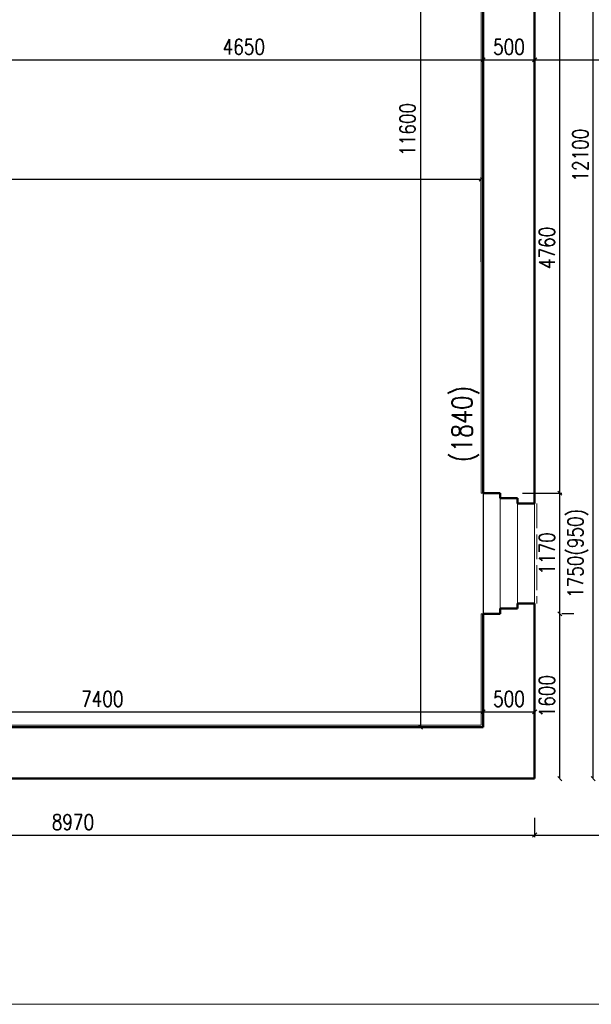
# Model space of a CAD drawing. Header units: millimetres. Extents: x -238874 to 551972, y -298952 to 658415.
# Tile 599 of 656: x 64246 to 69799, y 304797 to 314352. Entities that reach past the tile are written whole.
import ezdxf

# ---------------------------------------------------------------- set-up
doc = ezdxf.new("R2010")
doc.units = ezdxf.units.MM
doc.header["$LTSCALE"] = 20
doc.linetypes.add('ACAD_ISO02W100', pattern=[15, 12, -3])
for name, color, linetype in [('00_HEDVIKA _KRESBA', 1, 'Continuous'), ('CZ', 255, 'Continuous'), ('KOTY', 8, 'Continuous')]:
    doc.layers.add(name, color=color, linetype=linetype)
doc.layers.add('NOSNÉ', color=8, linetype='Continuous', lineweight=50)
doc.layers.add('PRUCHODY', color=7, linetype='Continuous', lineweight=18)
doc.styles.add('SIMPLEX', font='SIMPLEX.shx', dxfattribs={"width": 0.8, "bigfont": 'CAD13.shx'})
doc.styles.get("Standard").update_dxf_attribs({"font": 'simplex.shx', "width": 0.8})
doc.dimstyles.new('CKA', dxfattribs={"dimtxt": 200, "dimasz": 40, "dimexe": 20, "dimexo": 0.2, "dimgap": 50, "dimtad": 1, "dimdec": 0, "dimrnd": 1, "dimzin": 0, "dimdsep": 46, "dimtxsty": 'Standard', "dimblk1": 'OBLIQUE', "dimblk2": 'OBLIQUE', "dimsah": 1, "dimcen": 0.09, "dimclrd": 253, "dimclre": 253, "dimclrt": 253, "dimadec": 0, "dimazin": 0, "dimtfac": 1, "dimtdec": 0, "dimtix": 1, "dimtmove": 2, "dimatfit": 3, "dimfxl": 1, "dimtolj": 1, "dimtzin": 0, "dimarcsym": 0})

# ---------------------------------------------------------------- blocks, each defined once
blk = doc.blocks.new('_OBLIQUE')
at = {"color": 0, "linetype": 'ByBlock'}
blk.add_line((-0.5, -0.5), (0.5, 0.5), dxfattribs=at)
blk = doc.blocks.new('*D2868')
at = {"layer": 'DEFPOINTS', "color": 0, "transparency": 16777216}
for p in [(68728, 312803.5), (59018, 311622), (68728, 311622)]:
    blk.add_point(p, dxfattribs=at)
at = {"layer": 'KOTY', "lineweight": -2, "transparency": 16777216}
for p, q in [((68728, 312002.8), (68728, 312823.5)), ((59018, 312803.5), (68728, 312803.5))]:
    blk.add_line(p, q, dxfattribs=at)
at = {"layer": 'KOTY', "lineweight": -2, "transparency": 16777216, "xscale": 40, "yscale": 40, "zscale": 40, "rotation": 180}
blk.add_blockref('_OBLIQUE', (59018, 312803.5), dxfattribs=at)
at = {"layer": 'KOTY', "lineweight": -2, "transparency": 16777216, "xscale": 40, "yscale": 40, "zscale": 40}
blk.add_blockref('_OBLIQUE', (68728, 312803.5), dxfattribs=at)
at = {"layer": 'KOTY', "transparency": 16777216, "insert": (63873, 312928.5), "char_height": 150, "attachment_point": 5, "style": 'SIMPLEX'}
blk.add_mtext('\\A1;9710', dxfattribs=at)
blk = doc.blocks.new('*D2870')
at = {"layer": 'DEFPOINTS', "color": 0, "transparency": 16777216}
for p in [(68748, 307635), (61348, 307487), (68748, 307487)]:
    blk.add_point(p, dxfattribs=at)
at = {"layer": 'KOTY', "lineweight": -2, "transparency": 16777216}
for p, q in [((68748, 307867.8), (68748, 307655)), ((61348, 307635), (68748, 307635))]:
    blk.add_line(p, q, dxfattribs=at)
at = {"layer": 'KOTY', "lineweight": -2, "transparency": 16777216, "xscale": 40, "yscale": 40, "zscale": 40, "rotation": 180}
blk.add_blockref('_OBLIQUE', (61348, 307635), dxfattribs=at)
at = {"layer": 'KOTY', "lineweight": -2, "transparency": 16777216, "xscale": 40, "yscale": 40, "zscale": 40}
blk.add_blockref('_OBLIQUE', (68748, 307635), dxfattribs=at)
at = {"layer": 'KOTY', "transparency": 16777216, "insert": (65048, 307760), "char_height": 150, "attachment_point": 5, "style": 'SIMPLEX'}
blk.add_mtext('\\A1;7400', dxfattribs=at)
blk = doc.blocks.new('*D2874')
at = {"layer": 'DEFPOINTS', "color": 0, "transparency": 16777216}
for p in [(60278, 306987), (69248, 306987), (69248, 306439.4)]:
    blk.add_point(p, dxfattribs=at)
at = {"layer": 'KOTY', "lineweight": -2, "transparency": 16777216}
for p, q in [((69248, 306606.2), (69248, 306419.4)), ((60278, 306439.4), (69248, 306439.4))]:
    blk.add_line(p, q, dxfattribs=at)
at = {"layer": 'KOTY', "lineweight": -2, "transparency": 16777216, "xscale": 40, "yscale": 40, "zscale": 40, "rotation": 180}
blk.add_blockref('_OBLIQUE', (60278, 306439.4), dxfattribs=at)
at = {"layer": 'KOTY', "lineweight": -2, "transparency": 16777216, "xscale": 40, "yscale": 40, "zscale": 40}
blk.add_blockref('_OBLIQUE', (69248, 306439.4), dxfattribs=at)
at = {"layer": 'KOTY', "transparency": 16777216, "insert": (64763, 306564.4), "char_height": 150, "attachment_point": 5, "style": 'SIMPLEX'}
blk.add_mtext('\\A1;8970', dxfattribs=at)
blk = doc.blocks.new('*D3035')
at = {"layer": 'DEFPOINTS', "color": 0, "transparency": 16777216}
for p in [(69248, 313962.5), (72858, 313962.5), (72858, 310017.3)]:
    blk.add_point(p, dxfattribs=at)
at = {"layer": 'KOTY', "lineweight": -2, "transparency": 16777216}
for p, q in [((72858, 310398.1), (72858, 313982.5)), ((69248, 313962.5), (72858, 313962.5))]:
    blk.add_line(p, q, dxfattribs=at)
at = {"layer": 'KOTY', "lineweight": -2, "transparency": 16777216, "xscale": 40, "yscale": 40, "zscale": 40, "rotation": 180}
blk.add_blockref('_OBLIQUE', (69248, 313962.5), dxfattribs=at)
at = {"layer": 'KOTY', "lineweight": -2, "transparency": 16777216, "xscale": 40, "yscale": 40, "zscale": 40}
blk.add_blockref('_OBLIQUE', (72858, 313962.5), dxfattribs=at)
at = {"layer": 'KOTY', "transparency": 16777216, "insert": (71053, 314087.5), "char_height": 150, "attachment_point": 5, "style": 'SIMPLEX'}
blk.add_mtext('\\A1;3610', dxfattribs=at)
blk = doc.blocks.new('*D3036')
at = {"layer": 'DEFPOINTS', "color": 0, "transparency": 16777216}
for p in [(69248, 306987), (72858, 306907), (72858, 306439.4)]:
    blk.add_point(p, dxfattribs=at)
at = {"layer": 'KOTY', "lineweight": -2, "transparency": 16777216}
for p, q in [((72858, 306526.2), (72858, 306419.4)), ((69248, 306439.4), (72858, 306439.4))]:
    blk.add_line(p, q, dxfattribs=at)
at = {"layer": 'KOTY', "lineweight": -2, "transparency": 16777216, "xscale": 40, "yscale": 40, "zscale": 40, "rotation": 180}
blk.add_blockref('_OBLIQUE', (69248, 306439.4), dxfattribs=at)
at = {"layer": 'KOTY', "lineweight": -2, "transparency": 16777216, "xscale": 40, "yscale": 40, "zscale": 40}
blk.add_blockref('_OBLIQUE', (72858, 306439.4), dxfattribs=at)
at = {"layer": 'KOTY', "transparency": 16777216, "insert": (71053, 306564.4), "char_height": 150, "attachment_point": 5, "style": 'SIMPLEX'}
blk.add_mtext('\\A1;3610', dxfattribs=at)
blk = doc.blocks.new('*D3039')
at = {"layer": 'DEFPOINTS', "color": 0, "transparency": 16777216}
for p in [(68821.3, 314517), (69492.7, 314517), (68748, 309757)]:
    blk.add_point(p, dxfattribs=at)
at = {"layer": 'KOTY', "lineweight": -2, "transparency": 16777216}
for p, q in [((69202.1, 314517), (69512.7, 314517)), ((69492.7, 309757), (69492.7, 314517))]:
    blk.add_line(p, q, dxfattribs=at)
at = {"layer": 'KOTY', "lineweight": -2, "transparency": 16777216, "xscale": 40, "yscale": 40, "zscale": 40}
for p, rotation in [((69492.7, 314517), 90), ((69492.7, 309757), 270)]:
    blk.add_blockref('_OBLIQUE', p, dxfattribs=dict(at, rotation=rotation))
at = {"layer": 'KOTY', "transparency": 16777216, "insert": (69367.7, 312137), "char_height": 150, "attachment_point": 5, "rotation": 90, "style": 'SIMPLEX'}
blk.add_mtext('\\A1;4760', dxfattribs=at)
blk = doc.blocks.new('*D3041')
at = {"layer": 'DEFPOINTS', "color": 0, "transparency": 16777216}
for p in [(68748, 314157.3), (68748, 313962.5), (64098, 312922.3)]:
    blk.add_point(p, dxfattribs=at)
at = {"layer": 'KOTY', "lineweight": -2, "transparency": 16777216}
for p, q in [((64098, 313962.5), (68748, 313962.5)), ((68748, 313776.5), (68748, 313942.5))]:
    blk.add_line(p, q, dxfattribs=at)
at = {"layer": 'KOTY', "lineweight": -2, "transparency": 16777216, "xscale": 40, "yscale": 40, "zscale": 40, "rotation": 180}
blk.add_blockref('_OBLIQUE', (64098, 313962.5), dxfattribs=at)
at = {"layer": 'KOTY', "lineweight": -2, "transparency": 16777216, "xscale": 40, "yscale": 40, "zscale": 40}
blk.add_blockref('_OBLIQUE', (68748, 313962.5), dxfattribs=at)
at = {"layer": 'KOTY', "transparency": 16777216, "insert": (66423, 314087.5), "char_height": 150, "attachment_point": 5, "style": 'SIMPLEX'}
blk.add_mtext('\\A1;4650', dxfattribs=at)
blk = doc.blocks.new('*D3042')
at = {"layer": 'DEFPOINTS', "color": 0, "transparency": 16777216}
for p in [(68748, 319087), (68138.3, 307487), (68748, 307487)]:
    blk.add_point(p, dxfattribs=at)
at = {"layer": 'KOTY', "lineweight": -2, "transparency": 16777216}
for p, q in [((68138.3, 319087), (68138.3, 307487)), ((68367.2, 307487), (68118.3, 307487))]:
    blk.add_line(p, q, dxfattribs=at)
at = {"layer": 'KOTY', "lineweight": -2, "transparency": 16777216, "xscale": 40, "yscale": 40, "zscale": 40}
for p, rotation in [((68138.3, 319087), 90), ((68138.3, 307487), 270)]:
    blk.add_blockref('_OBLIQUE', p, dxfattribs=dict(at, rotation=rotation))
at = {"layer": 'KOTY', "transparency": 16777216, "insert": (68013.3, 313287), "char_height": 150, "attachment_point": 5, "rotation": 90, "style": 'SIMPLEX'}
blk.add_mtext('\\A1;11600', dxfattribs=at)
blk = doc.blocks.new('*D3043')
at = {"layer": 'DEFPOINTS', "color": 0, "transparency": 16777216}
for p in [(69344.4, 319087), (69817.2, 319087), (69344.4, 306987)]:
    blk.add_point(p, dxfattribs=at)
at = {"layer": 'KOTY', "lineweight": -2, "transparency": 16777216}
for p, q in [((69725.2, 319087), (69837.2, 319087)), ((69817.2, 306987), (69817.2, 319087))]:
    blk.add_line(p, q, dxfattribs=at)
at = {"layer": 'KOTY', "lineweight": -2, "transparency": 16777216, "xscale": 40, "yscale": 40, "zscale": 40}
for p, rotation in [((69817.2, 319087), 90), ((69817.2, 306987), 270)]:
    blk.add_blockref('_OBLIQUE', p, dxfattribs=dict(at, rotation=rotation))
at = {"layer": 'KOTY', "transparency": 16777216, "insert": (69692.2, 313037), "char_height": 150, "attachment_point": 5, "rotation": 90, "style": 'SIMPLEX'}
blk.add_mtext('\\A1;12100', dxfattribs=at)
blk = doc.blocks.new('*D3044')
at = {"layer": 'DEFPOINTS', "color": 0, "transparency": 16777216}
for p in [(69248, 307635), (68748, 307487), (69248, 306987)]:
    blk.add_point(p, dxfattribs=at)
at = {"layer": 'KOTY', "lineweight": -2, "transparency": 16777216}
for p, q in [((68748, 307635), (69248, 307635)), ((69248, 307367.8), (69248, 307655))]:
    blk.add_line(p, q, dxfattribs=at)
at = {"layer": 'KOTY', "lineweight": -2, "transparency": 16777216, "xscale": 40, "yscale": 40, "zscale": 40, "rotation": 180}
blk.add_blockref('_OBLIQUE', (68748, 307635), dxfattribs=at)
at = {"layer": 'KOTY', "lineweight": -2, "transparency": 16777216, "xscale": 40, "yscale": 40, "zscale": 40}
blk.add_blockref('_OBLIQUE', (69248, 307635), dxfattribs=at)
at = {"layer": 'KOTY', "transparency": 16777216, "insert": (68998, 307760), "char_height": 150, "attachment_point": 5, "style": 'SIMPLEX'}
blk.add_mtext('\\A1;500', dxfattribs=at)
blk = doc.blocks.new('*D3045')
at = {"layer": 'DEFPOINTS', "color": 0, "transparency": 16777216}
for p in [(69248, 308587), (69492.7, 308587), (69248, 306987)]:
    blk.add_point(p, dxfattribs=at)
at = {"layer": 'KOTY', "lineweight": -2, "transparency": 16777216}
for p, q in [((69492.7, 306987), (69492.7, 308587)), ((69628.7, 308587), (69512.7, 308587))]:
    blk.add_line(p, q, dxfattribs=at)
at = {"layer": 'KOTY', "lineweight": -2, "transparency": 16777216, "xscale": 40, "yscale": 40, "zscale": 40}
for p, rotation in [((69492.7, 308587), 90), ((69492.7, 306987), 270)]:
    blk.add_blockref('_OBLIQUE', p, dxfattribs=dict(at, rotation=rotation))
at = {"layer": 'KOTY', "transparency": 16777216, "insert": (69367.7, 307787), "char_height": 150, "attachment_point": 5, "rotation": 90, "style": 'SIMPLEX'}
blk.add_mtext('\\A1;1600', dxfattribs=at)
blk = doc.blocks.new('*D3046')
at = {"layer": 'DEFPOINTS', "color": 0, "transparency": 16777216}
for p in [(68748, 309757), (69492.7, 309757), (69248, 308587)]:
    blk.add_point(p, dxfattribs=at)
at = {"layer": 'KOTY', "lineweight": -2, "transparency": 16777216}
for p, q in [((69128.7, 309757), (69512.7, 309757)), ((69492.7, 308587), (69492.7, 309757))]:
    blk.add_line(p, q, dxfattribs=at)
at = {"layer": 'KOTY', "lineweight": -2, "transparency": 16777216, "xscale": 40, "yscale": 40, "zscale": 40}
for p, rotation in [((69492.7, 309757), 90), ((69492.7, 308587), 270)]:
    blk.add_blockref('_OBLIQUE', p, dxfattribs=dict(at, rotation=rotation))
at = {"layer": 'KOTY', "transparency": 16777216, "insert": (69367.7, 309172), "char_height": 150, "attachment_point": 5, "rotation": 90, "style": 'SIMPLEX'}
blk.add_mtext('\\A1;1170', dxfattribs=at)
blk = doc.blocks.new('*D3063')
at = {"layer": 'DEFPOINTS', "color": 0, "transparency": 16777216}
for p in [(68748, 314157.3), (69248, 313962.5), (69248, 313962.5)]:
    blk.add_point(p, dxfattribs=at)
at = {"layer": 'KOTY', "lineweight": -2, "transparency": 16777216}
for p, q in [((69248, 314343.3), (69248, 313982.5)), ((68748, 313962.5), (69248, 313962.5))]:
    blk.add_line(p, q, dxfattribs=at)
at = {"layer": 'KOTY', "lineweight": -2, "transparency": 16777216, "xscale": 40, "yscale": 40, "zscale": 40, "rotation": 180}
blk.add_blockref('_OBLIQUE', (68748, 313962.5), dxfattribs=at)
at = {"layer": 'KOTY', "lineweight": -2, "transparency": 16777216, "xscale": 40, "yscale": 40, "zscale": 40}
blk.add_blockref('_OBLIQUE', (69248, 313962.5), dxfattribs=at)
at = {"layer": 'KOTY', "transparency": 16777216, "insert": (68998, 314087.5), "char_height": 150, "attachment_point": 5, "style": 'SIMPLEX'}
blk.add_mtext('\\A1;500', dxfattribs=at)

msp = doc.modelspace()

# ---------------------------------------------------------------- linework, layer by layer
at = {"layer": '00_HEDVIKA _KRESBA'}
msp.add_line((68747.962, 309756.983), (68747.962, 308586.983), dxfattribs=at)
at = {"layer": 'NOSNÉ'}
for p, q in [((69247.962, 309656.983), (69247.962, 314616.983)), ((68747.962, 309756.983), (68747.962, 314516.983)), ((68747.962, 309756.983), (68914.628, 309756.983)), ((68914.628, 309756.983), (68914.628, 309706.983)), ((68914.628, 309706.983), (69081.296, 309706.983)), ((69081.296, 309706.983), (69081.296, 309656.983)), ((69247.962, 309656.983), (69081.296, 309656.983)), ((68914.628, 308586.983), (68914.628, 308636.983)), ((68914.628, 308636.983), (69081.296, 308636.983)), ((69247.962, 308686.983), (69081.296, 308686.983)), ((69081.296, 308636.983), (69081.296, 308686.983)), ((69247.962, 306986.983), (69247.962, 308686.983)), ((68747.962, 308586.983), (68914.628, 308586.983)), ((68747.962, 307486.983), (68747.962, 308586.983)), ((61347.962, 307486.983), (68747.962, 307486.983)), ((62097.962, 306986.983), (69247.962, 306986.983))]:
    msp.add_line(p, q, dxfattribs=at)
at = {"layer": 'PRUCHODY'}
for p, q in [((68727.962, 309756.983), (68727.962, 314516.983)), ((68747.962, 309756.983), (68727.962, 309756.983)), ((68914.628, 308586.983), (68914.628, 309756.983)), ((69081.296, 309656.983), (69081.296, 308686.983)), ((69247.962, 309656.983), (69247.962, 308686.983)), ((68747.962, 308586.983), (68727.962, 308586.983)), ((68727.962, 307506.983), (68727.962, 308586.983)), ((61367.962, 307506.983), (68727.962, 307506.983)), ((62097.962, 304796.983), (69887.962, 304796.983))]:
    msp.add_line(p, q, dxfattribs=at)
at = {"layer": 'PRUCHODY', "linetype": 'ACAD_ISO02W100'}
msp.add_line((69267.962, 309656.983), (69267.962, 308686.983), dxfattribs=at)

# ---------------------------------------------------------------- texts
at = {"color": 253, "linetype": 'ByBlock', "insert": (69668.844, 309171.983), "char_height": 150, "attachment_point": 5, "rotation": 90, "style": 'SIMPLEX'}
msp.add_mtext('1750(950)', dxfattribs=at)
at = {"layer": 'CZ', "color": 7, "insert": (68442.531, 310058.332), "char_height": 200, "width": 1830.1, "attachment_point": 1, "rotation": 90}
msp.add_mtext('(1840)', dxfattribs=at)

# ---------------------------------------------------------------- dimensions: what is measured, and where the dimension line sits
at = {"layer": 'KOTY'}
for base, p1, p2, angle, text, picture, middle in [((68138.303, 307486.983), (68747.962, 319086.983), (68747.962, 307486.983), 90, '11600', '*D3042', (68013.303, 313286.983)), ((69817.182, 319086.983), (69344.377, 306986.983), (69344.377, 319086.983), 270, '12100', '*D3043', (69692.182, 313036.983)), ((69492.745, 314516.983), (68747.962, 309756.983), (68821.295, 314516.983), 270, '4760', '*D3039', (69367.745, 312136.983)), ((69492.745, 309756.983), (69247.962, 308586.983), (68747.962, 309756.983), 270, '1170', '*D3046', (69367.745, 309171.983)), ((69492.745, 308586.983), (69247.962, 306986.983), (69247.962, 308586.983), 270, '1600', '*D3045', (69367.745, 307786.983)), ((68747.962, 307634.988), (61347.962, 307486.983), (68747.962, 307486.983), 180, '7400', '*D2870', (65047.962, 307759.988)), ((69247.962, 307634.988), (68747.962, 307486.983), (69247.962, 306986.983), 180, '500', '*D3044', (68997.962, 307759.988)), ((69247.962, 306439.388), (60277.962, 306986.983), (69247.962, 306986.983), 180, '8970', '*D2874', (64762.962, 306564.388)), ((72857.962, 306439.388), (69247.962, 306986.983), (72857.962, 306906.983), 180, '3610', '*D3036', (71052.962, 306564.388))]:
    dim = msp.add_linear_dim(base=base, p1=p1, p2=p2, angle=angle, text=text, dimstyle='CKA', override={"dimtxt": 150, "dimexo": 380.774374, "dimtxsty": 'SIMPLEX', "dimse1": 1, "dimclrd": 256, "dimclre": 256, "dimclrt": 256}, dxfattribs=at)
    dim.commit()
    dim.dimension.update_dxf_attribs({"geometry": picture, "text_midpoint": middle})
for base, p1, p2, text, picture, middle in [((69247.962, 313962.542), (68747.962, 314157.3), (69247.962, 313962.542), '500', '*D3063', (68997.962, 314087.542)), ((68747.962, 313962.542), (64097.962, 312922.3), (68747.962, 314157.3), '4650', '*D3041', (66422.962, 314087.542)), ((72857.962, 313962.542), (69247.962, 313962.542), (72857.962, 310017.3), '3610', '*D3035', (71052.962, 314087.542)), ((68727.962, 312803.545), (59017.962, 311621.983), (68727.962, 311621.983), '9710', '*D2868', (63872.962, 312928.545))]:
    dim = msp.add_linear_dim(base=base, p1=p1, p2=p2, text=text, dimstyle='CKA', override={"dimtxt": 150, "dimexo": 380.774374, "dimtxsty": 'SIMPLEX', "dimse1": 1, "dimclrd": 256, "dimclre": 256, "dimclrt": 256}, dxfattribs=at)
    dim.commit()
    dim.dimension.update_dxf_attribs({"geometry": picture, "text_midpoint": middle})

doc.saveas('drawing.dxf')
